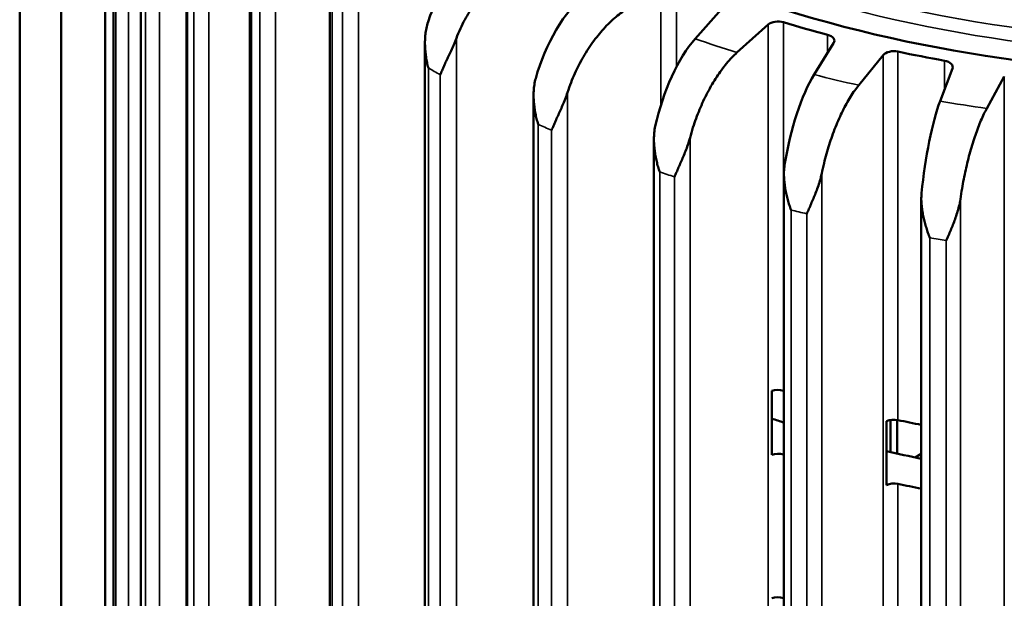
# Model space of a CAD drawing. Header units: millimetres. Extents: x 38 to 2514, y 38 to 1622.
# Tile 280 of 310: x 1626 to 1676, y 1342 to 1371. Entities that reach past the tile are written whole.
import ezdxf

# ---------------------------------------------------------------- set-up
doc = ezdxf.new("R2010")
doc.units = ezdxf.units.MM
doc.header["$LTSCALE"] = 7.692308
doc.layers.add('Visible (ISO)', color=7, linetype='Continuous', lineweight=50)
doc.layers.add('Visible Narrow (ISO)', color=7, linetype='Continuous', lineweight=35)

msp = doc.modelspace()

# ---------------------------------------------------------------- linework, layer by layer
at = {"layer": 'Visible (ISO)'}
for p, q in [((1625.9612, 1460.2942), (1625.9612, 1317.4073)), ((1628.0826, 1459.0694), (1628.0826, 1316.1825)), ((1630.3331, 1267.9276), (1630.3331, 1391.9942)), ((1630.7657, 1388.1091), (1630.7657, 1265.8031)), ((1632.1629, 1383.9989), (1632.1629, 1261.5823)), ((1634.5023, 1380.1792), (1634.5023, 1257.5029)), ((1637.744, 1376.4822), (1637.744, 1253.6348)), ((1641.8325, 1373.0436), (1641.8325, 1250.044)), ((1661.8769, 1371.7071), (1660.5213, 1370.1914)), ((1662.661, 1369.4782), (1664.2567, 1370.9138)), ((1646.6978, 1369.9936), (1646.6978, 1246.7921)), ((1667.6083, 1369.9595), (1666.6071, 1368.3547)), ((1668.8897, 1367.8088), (1670.1472, 1369.3524)), ((1673.6859, 1368.6588), (1673.056, 1366.9923)), ((1675.4425, 1366.6231), (1676.3403, 1368.2482)), ((1652.2566, 1367.2841), (1652.2566, 1243.9346)), ((1658.4139, 1365.0226), (1658.4139, 1241.5205)), ((1665.0643, 1363.2466), (1665.0643, 1239.591)), ((1672.094, 1361.9608), (1672.094, 1238.1792)), ((1664.4439, 1348.8935), (1664.4439, 1352.1595)), ((1670.509, 1350.6741), (1670.509, 1349.0356)), ((1670.8625, 1350.6757), (1670.8625, 1348.9547)), ((1670.3087, 1347.3452), (1670.3087, 1350.6112)), ((1671.772, 1348.7551), (1672.094, 1348.941))]:
    msp.add_line(p, q, dxfattribs=at)
for centre, major_axis, ratio, start_param, end_param in [((1687.8331, 1396.0767), (-48, 0), 0.5773503, 5.2095771, 8.5688883), ((1649.8496, 1371.0706), (2.3368, 4.4283), 0.5499438, 0.7652542, 1.85674), ((1654.9044, 1368.3872), (1.8707, 4.6439), 0.4664807, 0.7128372, 1.804323), ((1664.7617, 1370.7267), (0.6, 0), 0.5773503, 1.0869937, 2.5710321), ((1687.8331, 1396.0767), (49, 0), 0.5773503, 4.2285864, 4.2798937), ((1667.0439, 1370.0769), (0.6, 0), 0.5773503, 5.937448, 7.4214864), ((1660.5225, 1366.1077), (1.4344, 4.7962), 0.3749741, 0.6737616, 1.7652474), ((1670.6902, 1369.2049), (0.6, 0), 0.5773503, 1.2178934, 2.7019318), ((1687.8331, 1396.0767), (49, 0), 0.5773503, 4.3594861, 4.4107934), ((1673.0997, 1368.7327), (0.6, 0), 0.5773503, 6.0683477, 7.5523861), ((1666.608, 1364.271), (1.0221, 4.9004), 0.2770079, 0.6459013, 1.7373871), ((1673.0566, 1362.9087), (0.6274, 4.9662), 0.174273, 0.6277519, 1.7192377), ((1664.7617, 1351.8656), (-0.6, 0), 0.5773503, 4.2285864, 5.2705379), ((1687.8331, 1377.2156), (49, 0), 0.5773503, 4.2285864, 4.2291288), ((1687.8331, 1373.9497), (-46.5, 0), 0.5773503, 1.0437388, 1.0591072), ((1670.6902, 1350.3438), (-0.6, 0), 0.5773503, 4.3594861, 5.4014376), ((1687.8331, 1377.2156), (49, 0), 0.5773503, 4.3594861, 4.3853876), ((1664.7617, 1348.5996), (-0.6, 0), 0.5773503, 4.2285864, 5.2705379), ((1687.8331, 1373.9497), (49, 0), 0.5773503, 4.2285864, 4.2291288), ((1687.8331, 1373.9497), (-46.5, 0), 0.5773503, 1.1843829, 1.2255018), ((1670.6902, 1347.0779), (-0.6, 0), 0.5773503, 4.3594861, 5.4014376), ((1687.8331, 1373.9497), (49, 0), 0.5773503, 4.3594861, 4.3853876), ((1664.7617, 1341.2512), (-0.6, 0), 0.5773503, 4.2285864, 5.2705379), ((1687.8331, 1366.6012), (49, 0), 0.5773503, 4.2285864, 4.2291288)]:
    msp.add_ellipse(centre, major_axis=major_axis, ratio=ratio, start_param=start_param, end_param=end_param, dxfattribs=at)
for points in [[(1651.5949, 1374.146), (1651.366, 1374.0257), (1651.116, 1373.8694), (1650.6264, 1373.5048), (1650.3868, 1373.2964), (1649.9641, 1372.8811), (1649.742, 1372.6361), (1649.3273, 1372.1127), (1649.1348, 1371.8344), (1648.8115, 1371.3081), (1648.6511, 1371.0117), (1648.4368, 1370.5455), (1648.3675, 1370.379), (1648.3058, 1370.2163)], [(1656.863, 1371.6027), (1656.6633, 1371.4662), (1656.4451, 1371.2922), (1656.0179, 1370.8929), (1655.8087, 1370.6675), (1655.4399, 1370.2223), (1655.2461, 1369.9615), (1654.8842, 1369.4088), (1654.7162, 1369.1168), (1654.4341, 1368.5676), (1654.2941, 1368.2599), (1654.1071, 1367.7785), (1654.0467, 1367.607), (1653.9928, 1367.44)], [(1662.661, 1369.4782), (1662.4938, 1369.3278), (1662.3112, 1369.1387), (1661.9537, 1368.7096), (1661.7786, 1368.4697), (1661.4699, 1367.9989), (1661.3077, 1367.7246), (1661.0049, 1367.1467), (1660.8642, 1366.8431), (1660.6282, 1366.2743), (1660.511, 1365.9568), (1660.3545, 1365.4624), (1660.3039, 1365.2868), (1660.2588, 1365.116)], [(1668.8897, 1367.8088), (1668.7579, 1367.6471), (1668.6141, 1367.4456), (1668.3323, 1366.9923), (1668.1943, 1366.7406), (1667.951, 1366.2489), (1667.8232, 1365.9637), (1667.5846, 1365.3653), (1667.4737, 1365.0521), (1667.2877, 1364.4673), (1667.1953, 1364.1419), (1667.072, 1363.6369), (1667.0322, 1363.4579), (1666.9966, 1363.284)], [(1675.4425, 1366.6231), (1675.3484, 1366.4528), (1675.2457, 1366.242), (1675.0445, 1365.7705), (1674.9461, 1365.5098), (1674.7724, 1365.0023), (1674.6811, 1364.7088), (1674.5107, 1364.0949), (1674.4316, 1363.7746), (1674.2988, 1363.1777), (1674.2328, 1362.8463), (1674.1448, 1362.3333), (1674.1163, 1362.1517), (1674.091, 1361.9755)]]:
    msp.add_open_spline(points, degree=3, knots=[-0.74133438, -0.74133438, -0.74133438, -0.74133438, -0.64848029, -0.64848029, -0.5556262, -0.5556262, -0.46290193, -0.46290193, -0.37017765, -0.37017765, -0.27758415, -0.27758415, -0.22681307, -0.22681307, -0.22681307, -0.22681307], dxfattribs=at)
for points in [[(1646.8703, 1368.6969), (1646.8475, 1368.7882), (1646.7963, 1368.9746), (1646.7535, 1369.2546), (1646.7168, 1369.5414), (1646.6978, 1369.8311), (1646.6962, 1370.1225), (1646.7157, 1370.4206), (1646.7613, 1370.7277), (1646.8172, 1370.9451), (1646.854, 1371.0545)], [(1648.3058, 1370.2163), (1648.2607, 1370.0968), (1648.1668, 1369.8718), (1648.0314, 1369.5738), (1647.9021, 1369.299), (1647.7822, 1369.0424), (1647.6698, 1368.7997), (1647.5771, 1368.5607), (1647.5084, 1368.4185), (1647.4808, 1368.3444)], [(1652.4878, 1365.8092), (1652.462, 1365.8988), (1652.4032, 1366.081), (1652.3507, 1366.3574), (1652.3017, 1366.641), (1652.2696, 1366.9287), (1652.254, 1367.2195), (1652.2585, 1367.5185), (1652.2882, 1367.8284), (1652.3327, 1368.0496), (1652.364, 1368.1616)], [(1653.9928, 1367.44), (1653.9534, 1367.3173), (1653.8683, 1367.0855), (1653.7399, 1366.7775), (1653.6135, 1366.4931), (1653.493, 1366.2273), (1653.377, 1365.976), (1653.2789, 1365.7297), (1653.2035, 1365.5821), (1653.1728, 1365.5058)], [(1658.71, 1363.3697), (1658.6818, 1363.4572), (1658.6164, 1363.6347), (1658.555, 1363.9068), (1658.4946, 1364.1862), (1658.45, 1364.471), (1658.4206, 1364.7601), (1658.41, 1365.0589), (1658.4232, 1365.3704), (1658.4557, 1365.5946), (1658.4808, 1365.7086)], [(1660.2588, 1365.116), (1660.2258, 1364.9905), (1660.1509, 1364.7527), (1660.0319, 1364.4353), (1659.9104, 1364.1415), (1659.7914, 1363.8667), (1659.6737, 1363.6065), (1659.5719, 1363.3527), (1659.4912, 1363.1992), (1659.4578, 1363.1204)], [(1665.4306, 1361.4199), (1665.4003, 1361.5051), (1665.3294, 1361.6775), (1665.2602, 1361.9447), (1665.1895, 1362.2191), (1665.1331, 1362.5001), (1665.0904, 1362.7865), (1665.0649, 1363.0839), (1665.0615, 1363.3958), (1665.0813, 1363.6219), (1665.0998, 1363.7376)], [(1666.9966, 1363.284), (1666.9707, 1363.1564), (1666.9072, 1362.9133), (1666.7995, 1362.5873), (1666.6851, 1362.2846), (1666.5696, 1362.0009), (1666.4523, 1361.7319), (1666.3485, 1361.4703), (1666.2638, 1361.3104), (1666.2282, 1361.2291)], [(1672.5344, 1359.9932), (1672.5027, 1360.0761), (1672.4275, 1360.2429), (1672.3517, 1360.5046), (1672.2718, 1360.7734), (1672.2046, 1361.0497), (1672.1494, 1361.3324), (1672.1094, 1361.6273), (1672.0894, 1361.9383), (1672.0962, 1362.1654), (1672.1078, 1362.2823)], [(1674.091, 1361.9755), (1674.0724, 1361.8462), (1674.0215, 1361.5988), (1673.927, 1361.2652), (1673.8216, 1360.9541), (1673.7117, 1360.6619), (1673.5966, 1360.3841), (1673.4927, 1360.1146), (1673.4054, 1359.9483), (1673.3684, 1359.8642)]]:
    msp.add_open_spline(points, degree=3, dxfattribs=at)
at = {"layer": 'Visible Narrow (ISO)'}
for p, q in [((1630.3352, 1391.745), (1630.3347, 1269.5971)), ((1631.5275, 1388.998), (1631.5275, 1264.9688)), ((1630.7708, 1387.9083), (1630.7703, 1265.7604)), ((1630.8835, 1387.4141), (1630.883, 1265.2662)), ((1633.1119, 1384.7966), (1633.1119, 1260.7674)), ((1632.1827, 1383.6431), (1632.1822, 1261.4952)), ((1632.4062, 1383.1616), (1632.4056, 1261.0137)), ((1635.6326, 1380.7505), (1635.6326, 1256.7213)), ((1634.5468, 1379.5208), (1634.5463, 1257.3728)), ((1634.8772, 1379.0603), (1634.8767, 1256.9122)), ((1639.0465, 1376.929), (1639.0465, 1252.8998)), ((1637.8226, 1375.6119), (1637.8222, 1253.4638)), ((1638.2543, 1375.1802), (1638.2539, 1253.0321)), ((1643.2951, 1373.3975), (1643.2951, 1249.3682)), ((1658.7697, 1366.7948), (1658.7697, 1372.9058)), ((1659.574, 1368.7697), (1659.574, 1372.9652)), ((1641.9542, 1371.9833), (1641.9537, 1249.8352)), ((1642.4798, 1371.5878), (1642.4794, 1249.4397)), ((1664.2567, 1244.6834), (1664.2567, 1370.9138)), ((1665.0408, 1352.1723), (1665.0408, 1371.0333)), ((1667.2953, 1370.3914), (1667.2953, 1369.4578)), ((1648.3058, 1370.2163), (1648.3058, 1246.1871)), ((1670.1472, 1243.122), (1670.1472, 1369.3524)), ((1670.8975, 1350.6689), (1670.8975, 1369.53)), ((1673.2779, 1369.0635), (1673.2779, 1367.5794)), ((1646.8707, 1368.6971), (1646.8703, 1246.549)), ((1647.4812, 1368.3446), (1647.4808, 1246.1965)), ((1676.3403, 1242.0178), (1676.3403, 1368.2482)), ((1653.9928, 1367.44), (1653.9928, 1243.4107)), ((1652.4881, 1365.8095), (1652.4878, 1243.6614)), ((1653.1731, 1365.506), (1653.1728, 1243.3579)), ((1660.2588, 1365.116), (1660.2588, 1241.0867)), ((1658.7103, 1363.3699), (1658.71, 1241.2218)), ((1658.7697, 1363.3495), (1658.7697, 1363.3506)), ((1666.9966, 1363.284), (1666.9966, 1239.2548)), ((1659.458, 1363.1207), (1659.4578, 1240.9725)), ((1674.091, 1361.9755), (1674.091, 1237.9463)), ((1665.4308, 1361.4201), (1665.4306, 1239.272)), ((1666.2285, 1361.2294), (1666.2282, 1239.0812)), ((1672.5346, 1359.9935), (1672.5344, 1237.8453)), ((1673.2779, 1359.8788), (1673.2779, 1359.8778)), ((1673.3685, 1359.8645), (1673.3684, 1237.7163)), ((1665.0408, 1341.5578), (1665.0408, 1348.9063)), ((1670.8975, 1340.0545), (1670.8975, 1347.4029))]:
    msp.add_line(p, q, dxfattribs=at)
for centre, major_axis, start_param, end_param in [((1687.8331, 1396.8932), (-46.5847, 0), 4.9439536, 8.5955747), ((1687.8331, 1396.4935), (-47.0846, 0), 6.268373, 8.5858923), ((1687.8331, 1396.0767), (-52.4984, 0), 1.0236645, 1.0707306), ((1687.8331, 1391.9942), (57.5, 0), 3.9194828, 3.9344988), ((1687.8331, 1396.0767), (-52.4984, 0), 1.1545642, 1.2016303), ((1687.8331, 1396.0767), (-52.4984, 0), 1.2854639, 1.33253), ((1687.8331, 1391.9942), (57.5, 0), 4.0503825, 4.0653985), ((1687.8331, 1391.9942), (57.5, 0), 4.1812822, 4.1962982), ((1687.8331, 1391.9942), (57.5, 0), 4.3121819, 4.3271979), ((1687.8331, 1391.9942), (57.5, 0), 4.4430816, 4.4580976)]:
    msp.add_ellipse(centre, major_axis=major_axis, ratio=0.5773503, start_param=start_param, end_param=end_param, dxfattribs=at)

doc.saveas('drawing.dxf')
